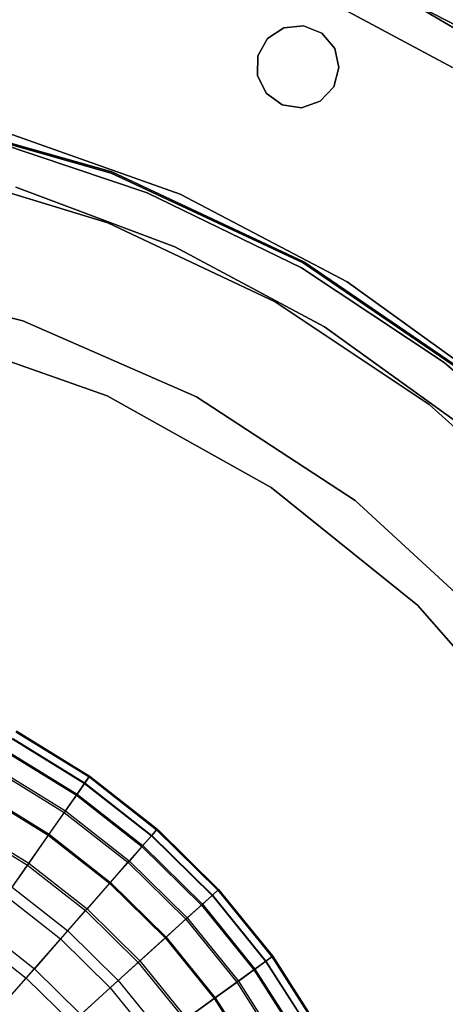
# Model space of a CAD drawing. Extents: x -91 to 91, y -91 to 262.
# Tile 365 of 480: x 14 to 31, y 16 to 54. Entities that reach past the tile are written whole.
import ezdxf

# ---------------------------------------------------------------- set-up
doc = ezdxf.new("R2010")
doc.units = 0
doc.header["$LTSCALE"] = 25.4
doc.layers.get('0').update_dxf_attribs({"linetype": 'CONTINUOUS'})

# ---------------------------------------------------------------- blocks, each defined once
blk = doc.blocks.new('ETE0_STL_1')
at = {"color": 0}
for p, q in [((24.838, 56.807, 330.508), (32.041, 53.079, 330.508)), ((32.041, 53.079, 321.008), (24.838, 56.807, 321.008)), ((32.041, 53.079, 321.008), (24.838, 56.807, 321.008)), ((24.838, 56.807, 330.508), (32.041, 53.079, 330.508)), ((34.835, 51.228, 327.508), (27.85, 55.337, 327.508)), ((27.85, 55.337, 328.508), (34.835, 51.228, 328.508)), ((34.835, 51.228, 327.508), (27.85, 55.337, 327.508)), ((27.85, 55.337, 328.508), (34.835, 51.228, 328.508)), ((26.129, 54.529, 164.508), (31.079, 51.868, 164.508)), ((31.079, 51.868, 162.508), (26.129, 54.529, 162.508)), ((31.079, 51.868, 162.508), (26.129, 54.529, 162.508)), ((26.129, 54.529, 164.508), (31.079, 51.868, 164.508)), ((25.312, 53.487, 158.5), (24.549, 53.414, 158.5)), ((24.549, 53.414, 159.5), (25.312, 53.487, 159.5)), ((24.549, 53.414, 159.5), (25.312, 53.487, 159.5)), ((25.312, 53.487, 158.5), (24.549, 53.414, 158.5)), ((26.021, 53.198, 158.5), (25.312, 53.487, 158.5)), ((25.312, 53.487, 159.5), (26.021, 53.198, 159.5)), ((25.312, 53.487, 159.5), (26.021, 53.198, 159.5)), ((25.312, 53.487, 159.5), (25.312, 53.487, 158.5)), ((26.021, 53.198, 158.5), (25.312, 53.487, 158.5)), ((25.312, 53.487, 159.5), (25.312, 53.487, 158.5)), ((24.549, 53.414, 158.5), (23.908, 52.995, 158.5)), ((23.908, 52.995, 159.5), (24.549, 53.414, 159.5)), ((23.908, 52.995, 159.5), (24.549, 53.414, 159.5)), ((24.549, 53.414, 158.5), (23.908, 52.995, 158.5)), ((24.549, 53.414, 159.5), (24.549, 53.414, 158.5)), ((24.549, 53.414, 159.5), (24.549, 53.414, 158.5)), ((26.514, 52.613, 158.5), (26.021, 53.198, 158.5)), ((26.021, 53.198, 159.5), (26.514, 52.613, 159.5)), ((26.021, 53.198, 159.5), (26.514, 52.613, 159.5)), ((26.021, 53.198, 159.5), (26.021, 53.198, 158.5)), ((26.514, 52.613, 158.5), (26.021, 53.198, 158.5)), ((26.021, 53.198, 159.5), (26.021, 53.198, 158.5)), ((23.908, 52.995, 158.5), (23.536, 52.325, 158.5)), ((23.536, 52.325, 159.5), (23.908, 52.995, 159.5)), ((23.536, 52.325, 159.5), (23.908, 52.995, 159.5)), ((23.908, 52.995, 158.5), (23.536, 52.325, 158.5)), ((23.908, 52.995, 159.5), (23.908, 52.995, 158.5)), ((23.908, 52.995, 159.5), (23.908, 52.995, 158.5)), ((26.679, 51.865, 158.5), (26.514, 52.613, 158.5)), ((26.514, 52.613, 159.5), (26.679, 51.865, 159.5)), ((26.514, 52.613, 159.5), (26.679, 51.865, 159.5)), ((26.514, 52.613, 159.5), (26.514, 52.613, 158.5)), ((26.679, 51.865, 158.5), (26.514, 52.613, 158.5)), ((26.514, 52.613, 159.5), (26.514, 52.613, 158.5)), ((23.536, 52.325, 158.5), (23.517, 51.56, 158.5)), ((23.517, 51.56, 159.5), (23.536, 52.325, 159.5)), ((23.517, 51.56, 159.5), (23.536, 52.325, 159.5)), ((23.536, 52.325, 158.5), (23.517, 51.56, 158.5)), ((23.536, 52.325, 159.5), (23.536, 52.325, 158.5)), ((23.536, 52.325, 159.5), (23.536, 52.325, 158.5)), ((26.477, 51.126, 158.5), (26.679, 51.865, 158.5)), ((26.679, 51.865, 159.5), (26.477, 51.126, 159.5)), ((26.679, 51.865, 159.5), (26.477, 51.126, 159.5)), ((26.477, 51.126, 158.5), (26.679, 51.865, 158.5)), ((26.679, 51.865, 159.5), (26.679, 51.865, 158.5)), ((26.679, 51.865, 159.5), (26.679, 51.865, 158.5)), ((23.517, 51.56, 158.5), (23.856, 50.873, 158.5)), ((23.856, 50.873, 159.5), (23.517, 51.56, 159.5)), ((23.517, 51.56, 159.5), (23.517, 51.56, 158.5)), ((23.517, 51.56, 159.5), (23.517, 51.56, 158.5)), ((23.856, 50.873, 159.5), (23.517, 51.56, 159.5)), ((23.517, 51.56, 158.5), (23.856, 50.873, 158.5)), ((23.856, 50.873, 158.5), (24.475, 50.423, 158.5)), ((24.475, 50.423, 159.5), (23.856, 50.873, 159.5)), ((23.856, 50.873, 159.5), (23.856, 50.873, 158.5)), ((23.856, 50.873, 159.5), (23.856, 50.873, 158.5)), ((24.475, 50.423, 159.5), (23.856, 50.873, 159.5)), ((23.856, 50.873, 158.5), (24.475, 50.423, 158.5)), ((25.956, 50.565, 158.5), (26.477, 51.126, 158.5)), ((26.477, 51.126, 159.5), (25.956, 50.565, 159.5)), ((26.477, 51.126, 159.5), (25.956, 50.565, 159.5)), ((25.956, 50.565, 158.5), (26.477, 51.126, 158.5)), ((26.477, 51.126, 159.5), (26.477, 51.126, 158.5)), ((26.477, 51.126, 159.5), (26.477, 51.126, 158.5)), ((24.475, 50.423, 158.5), (25.233, 50.312, 158.5)), ((25.233, 50.312, 159.5), (24.475, 50.423, 159.5)), ((24.475, 50.423, 158.5), (24.475, 50.423, 159.5)), ((25.233, 50.312, 159.5), (24.475, 50.423, 159.5)), ((24.475, 50.423, 158.5), (25.233, 50.312, 158.5)), ((24.475, 50.423, 158.5), (24.475, 50.423, 159.5)), ((25.233, 50.312, 158.5), (25.956, 50.565, 158.5)), ((25.956, 50.565, 159.5), (25.233, 50.312, 159.5)), ((25.956, 50.565, 159.5), (25.233, 50.312, 159.5)), ((25.233, 50.312, 158.5), (25.956, 50.565, 158.5)), ((25.956, 50.565, 159.5), (25.956, 50.565, 158.5)), ((25.956, 50.565, 159.5), (25.956, 50.565, 158.5)), ((17.873, 47.819, 327.508), (9.971, 50.067, 327.508)), ((9.971, 50.067, 160.508), (17.873, 47.819, 160.508)), ((17.873, 47.819, 327.508), (9.971, 50.067, 327.508)), ((9.971, 50.067, 160.508), (17.873, 47.819, 160.508)), ((25.233, 50.312, 159.5), (25.233, 50.312, 158.5)), ((25.233, 50.312, 159.5), (25.233, 50.312, 158.5)), ((9.961, 50.018, 327.508), (17.856, 47.772, 327.508)), ((17.856, 47.772, 160.508), (9.961, 50.018, 160.508)), ((17.856, 47.772, 160.508), (9.961, 50.018, 160.508)), ((9.961, 50.018, 327.508), (17.856, 47.772, 327.508)), ((20.529, 46.959, 162.508), (13.637, 49.402, 162.508)), ((13.637, 49.402, 164.508), (20.529, 46.959, 164.508)), ((13.637, 49.402, 164.508), (20.529, 46.959, 164.508)), ((20.529, 46.959, 162.508), (13.637, 49.402, 162.508)), ((19.25, 47.011, 327.508), (12.949, 49.122, 327.508)), ((12.949, 49.122, 321.008), (19.25, 47.011, 321.008)), ((19.25, 47.011, 327.508), (12.949, 49.122, 327.508)), ((12.949, 49.122, 321.008), (19.25, 47.011, 321.008)), ((17.721, 45.844, 327.508), (10.857, 47.936, 327.508)), ((10.857, 47.936, 328.508), (17.721, 45.844, 328.508)), ((10.857, 47.936, 328.508), (17.721, 45.844, 328.508)), ((17.721, 45.844, 327.508), (10.857, 47.936, 327.508)), ((17.856, 47.772, 327.508), (25.288, 44.289, 327.508)), ((25.288, 44.289, 160.508), (17.856, 47.772, 160.508)), ((17.856, 47.772, 160.508), (17.856, 47.772, 327.508)), ((17.856, 47.772, 160.508), (17.856, 47.772, 327.508)), ((25.288, 44.289, 160.508), (17.856, 47.772, 160.508)), ((17.856, 47.772, 327.508), (25.288, 44.289, 327.508)), ((25.313, 44.333, 327.508), (17.873, 47.819, 327.508)), ((17.873, 47.819, 160.508), (25.313, 44.333, 160.508)), ((17.873, 47.819, 327.508), (17.873, 47.819, 160.508)), ((25.313, 44.333, 327.508), (17.873, 47.819, 327.508)), ((17.873, 47.819, 160.508), (25.313, 44.333, 160.508)), ((17.873, 47.819, 327.508), (17.873, 47.819, 160.508)), ((14.153, 47.225, 327.508), (20.321, 44.917, 327.508)), ((20.321, 44.917, 321.008), (14.153, 47.225, 321.008)), ((20.321, 44.917, 321.008), (14.153, 47.225, 321.008)), ((14.153, 47.225, 327.508), (20.321, 44.917, 327.508)), ((25.222, 44.097, 327.508), (19.25, 47.011, 327.508)), ((19.25, 47.011, 321.008), (25.222, 44.097, 321.008)), ((19.25, 47.011, 327.508), (19.25, 47.011, 321.008)), ((25.222, 44.097, 327.508), (19.25, 47.011, 327.508)), ((19.25, 47.011, 321.008), (25.222, 44.097, 321.008)), ((19.25, 47.011, 327.508), (19.25, 47.011, 321.008)), ((27.003, 43.559, 162.508), (20.529, 46.959, 162.508)), ((20.529, 46.959, 164.508), (27.003, 43.559, 164.508)), ((20.529, 46.959, 164.508), (27.003, 43.559, 164.508)), ((20.529, 46.959, 164.508), (20.529, 46.959, 162.508)), ((27.003, 43.559, 162.508), (20.529, 46.959, 162.508)), ((20.529, 46.959, 164.508), (20.529, 46.959, 162.508)), ((24.207, 42.775, 327.508), (17.721, 45.844, 327.508)), ((17.721, 45.844, 328.508), (24.207, 42.775, 328.508)), ((17.721, 45.844, 328.508), (24.207, 42.775, 328.508)), ((17.721, 45.844, 328.508), (17.721, 45.844, 327.508)), ((24.207, 42.775, 327.508), (17.721, 45.844, 327.508)), ((17.721, 45.844, 328.508), (17.721, 45.844, 327.508)), ((20.321, 44.917, 327.508), (26.126, 41.808, 327.508)), ((26.126, 41.808, 321.008), (20.321, 44.917, 321.008)), ((20.321, 44.917, 321.008), (20.321, 44.917, 327.508)), ((20.321, 44.917, 321.008), (20.321, 44.917, 327.508)), ((26.126, 41.808, 321.008), (20.321, 44.917, 321.008)), ((20.321, 44.917, 327.508), (26.126, 41.808, 327.508)), ((32.096, 39.698, 327.508), (25.313, 44.333, 327.508)), ((25.313, 44.333, 160.508), (32.096, 39.698, 160.508)), ((25.313, 44.333, 327.508), (25.313, 44.333, 160.508)), ((32.096, 39.698, 327.508), (25.313, 44.333, 327.508)), ((25.313, 44.333, 160.508), (32.096, 39.698, 160.508)), ((25.313, 44.333, 327.508), (25.313, 44.333, 160.508)), ((30.762, 40.427, 327.508), (25.222, 44.097, 327.508)), ((25.222, 44.097, 321.008), (30.762, 40.427, 321.008)), ((25.222, 44.097, 327.508), (25.222, 44.097, 321.008)), ((30.762, 40.427, 327.508), (25.222, 44.097, 327.508)), ((25.222, 44.097, 321.008), (30.762, 40.427, 321.008)), ((25.222, 44.097, 327.508), (25.222, 44.097, 321.008)), ((25.288, 44.289, 327.508), (32.065, 39.659, 327.508)), ((32.065, 39.659, 160.508), (25.288, 44.289, 160.508)), ((25.288, 44.289, 160.508), (25.288, 44.289, 327.508)), ((25.288, 44.289, 160.508), (25.288, 44.289, 327.508)), ((32.065, 39.659, 160.508), (25.288, 44.289, 160.508)), ((25.288, 44.289, 327.508), (32.065, 39.659, 327.508)), ((7.316, 43.844, 158.5), (14.433, 42.042, 158.5)), ((14.433, 42.042), (7.316, 43.844)), ((7.316, 43.844, 158.5), (14.433, 42.042, 158.5)), ((14.433, 42.042), (7.316, 43.844)), ((32.927, 39.273, 162.508), (27.003, 43.559, 162.508)), ((27.003, 43.559, 164.508), (32.927, 39.273, 164.508)), ((27.003, 43.559, 164.508), (32.927, 39.273, 164.508)), ((27.003, 43.559, 164.508), (27.003, 43.559, 162.508)), ((32.927, 39.273, 162.508), (27.003, 43.559, 162.508)), ((27.003, 43.559, 164.508), (27.003, 43.559, 162.508)), ((30.178, 38.795, 327.508), (24.207, 42.775, 327.508)), ((24.207, 42.775, 328.508), (30.178, 38.795, 328.508)), ((24.207, 42.775, 328.508), (30.178, 38.795, 328.508)), ((24.207, 42.775, 328.508), (24.207, 42.775, 327.508)), ((30.178, 38.795, 327.508), (24.207, 42.775, 327.508)), ((24.207, 42.775, 328.508), (24.207, 42.775, 327.508)), ((14.433, 42.042, 158.5), (14.433, 42.042)), ((14.433, 42.042, 158.5), (21.156, 39.093, 158.5)), ((21.156, 39.093), (14.433, 42.042)), ((14.433, 42.042, 158.5), (14.433, 42.042)), ((14.433, 42.042, 158.5), (21.156, 39.093, 158.5)), ((21.156, 39.093), (14.433, 42.042)), ((26.126, 41.808, 327.508), (31.466, 37.952, 327.508)), ((31.466, 37.952, 321.008), (26.126, 41.808, 321.008)), ((26.126, 41.808, 321.008), (26.126, 41.808, 327.508)), ((26.126, 41.808, 321.008), (26.126, 41.808, 327.508)), ((31.466, 37.952, 321.008), (26.126, 41.808, 321.008)), ((26.126, 41.808, 327.508), (31.466, 37.952, 327.508)), ((10.822, 41.564), (17.691, 39.137)), ((17.691, 39.137, 158.5), (10.822, 41.564, 158.5)), ((17.691, 39.137, 158.5), (10.822, 41.564, 158.5)), ((10.822, 41.564), (17.691, 39.137)), ((35.775, 36.066, 327.508), (30.762, 40.427, 327.508)), ((30.762, 40.427, 321.008), (35.775, 36.066, 321.008)), ((30.762, 40.427, 327.508), (30.762, 40.427, 321.008)), ((35.775, 36.066, 327.508), (30.762, 40.427, 327.508)), ((30.762, 40.427, 321.008), (35.775, 36.066, 321.008)), ((30.762, 40.427, 327.508), (30.762, 40.427, 321.008)), ((17.691, 39.137), (17.691, 39.137, 158.5)), ((17.691, 39.137), (17.691, 39.137, 158.5)), ((17.691, 39.137), (24.051, 35.584)), ((24.051, 35.584, 158.5), (17.691, 39.137, 158.5)), ((24.051, 35.584, 158.5), (17.691, 39.137, 158.5)), ((17.691, 39.137), (24.051, 35.584)), ((21.156, 39.093, 158.5), (21.156, 39.093)), ((21.156, 39.093, 158.5), (27.302, 35.077, 158.5)), ((27.302, 35.077), (21.156, 39.093)), ((21.156, 39.093, 158.5), (21.156, 39.093)), ((21.156, 39.093, 158.5), (27.302, 35.077, 158.5)), ((27.302, 35.077), (21.156, 39.093)), ((35.505, 33.988, 327.508), (30.178, 38.795, 327.508)), ((30.178, 38.795, 328.508), (35.505, 33.988, 328.508)), ((30.178, 38.795, 328.508), (35.505, 33.988, 328.508)), ((30.178, 38.795, 328.508), (30.178, 38.795, 327.508)), ((35.505, 33.988, 327.508), (30.178, 38.795, 327.508)), ((30.178, 38.795, 328.508), (30.178, 38.795, 327.508)), ((24.051, 35.584), (24.051, 35.584, 158.5)), ((24.051, 35.584), (24.051, 35.584, 158.5)), ((24.051, 35.584), (29.719, 31.008)), ((29.719, 31.008, 158.5), (24.051, 35.584, 158.5)), ((29.719, 31.008, 158.5), (24.051, 35.584, 158.5)), ((24.051, 35.584), (29.719, 31.008)), ((27.302, 35.077, 158.5), (27.302, 35.077)), ((27.302, 35.077, 158.5), (32.703, 30.105, 158.5)), ((32.703, 30.105), (27.302, 35.077)), ((27.302, 35.077, 158.5), (27.302, 35.077)), ((27.302, 35.077, 158.5), (32.703, 30.105, 158.5)), ((32.703, 30.105), (27.302, 35.077)), ((29.719, 31.008), (29.719, 31.008, 158.5)), ((29.719, 31.008), (29.719, 31.008, 158.5)), ((29.719, 31.008), (34.532, 25.539)), ((34.532, 25.539, 158.5), (29.719, 31.008, 158.5)), ((34.532, 25.539, 158.5), (29.719, 31.008, 158.5)), ((29.719, 31.008), (34.532, 25.539)), ((14.163, 26.1, 216.921), (16.996, 24.35, 216.921)), ((14.163, 26.1, 216.921), (16.996, 24.35, 216.921)), ((14.17, 26.114, 213.7), (17.005, 24.363, 213.7)), ((14.17, 26.114, 213.7), (17.005, 24.363, 213.7)), ((14.182, 26.135, 216.234), (17.019, 24.383, 216.234)), ((14.182, 26.135, 216.234), (17.019, 24.383, 216.234)), ((14.017, 25.831, 219.385), (16.821, 24.1, 219.385)), ((14.017, 25.831, 219.385), (16.821, 24.1, 219.385)), ((14.026, 25.848, 211.096), (16.832, 24.115, 211.096)), ((14.026, 25.848, 211.096), (16.832, 24.115, 211.096)), ((13.751, 25.342, 221.885), (16.502, 23.643, 221.885)), ((13.751, 25.342, 221.885), (16.502, 23.643, 221.885)), ((13.775, 25.386, 208.674), (16.531, 23.684, 208.674)), ((13.775, 25.386, 208.674), (16.531, 23.684, 208.674)), ((13.361, 24.622, 224.424), (16.034, 22.972, 224.424)), ((13.361, 24.622, 224.424), (16.034, 22.972, 224.424)), ((13.397, 24.689, 206.111), (16.077, 23.034, 206.111)), ((13.397, 24.689, 206.111), (16.077, 23.034, 206.111)), ((16.821, 24.1, 219.385), (16.502, 23.643, 221.885)), ((16.821, 24.1, 219.385), (16.502, 23.643, 221.885)), ((16.531, 23.684, 208.674), (16.832, 24.115, 211.096)), ((16.531, 23.684, 208.674), (16.832, 24.115, 211.096)), ((16.996, 24.35, 216.921), (16.821, 24.1, 219.385)), ((16.996, 24.35, 216.921), (16.821, 24.1, 219.385)), ((16.821, 24.1, 219.385), (19.414, 22.065, 219.385)), ((16.821, 24.1, 219.385), (19.414, 22.065, 219.385)), ((16.832, 24.115, 211.096), (17.005, 24.363, 213.7)), ((16.832, 24.115, 211.096), (17.005, 24.363, 213.7)), ((16.832, 24.115, 211.096), (19.426, 22.079, 211.096)), ((16.832, 24.115, 211.096), (19.426, 22.079, 211.096)), ((17.019, 24.383, 216.234), (16.996, 24.35, 216.921)), ((17.019, 24.383, 216.234), (16.996, 24.35, 216.921)), ((16.996, 24.35, 216.921), (19.615, 22.294, 216.921)), ((16.996, 24.35, 216.921), (19.615, 22.294, 216.921)), ((17.005, 24.363, 213.7), (17.019, 24.383, 216.234)), ((17.005, 24.363, 213.7), (17.019, 24.383, 216.234)), ((17.005, 24.363, 213.7), (19.626, 22.306, 213.7)), ((17.005, 24.363, 213.7), (19.626, 22.306, 213.7)), ((17.019, 24.383, 216.234), (19.642, 22.324, 216.234)), ((17.019, 24.383, 216.234), (19.642, 22.324, 216.234)), ((12.87, 23.719, 203.322), (15.445, 22.128, 203.322)), ((12.87, 23.719, 203.322), (15.445, 22.128, 203.322)), ((16.077, 23.034, 206.111), (16.531, 23.684, 208.674)), ((16.077, 23.034, 206.111), (16.531, 23.684, 208.674)), ((16.531, 23.684, 208.674), (19.079, 21.684, 208.674)), ((16.531, 23.684, 208.674), (19.079, 21.684, 208.674)), ((12.846, 23.674, 226.958), (15.416, 22.087, 226.958)), ((12.846, 23.674, 226.958), (15.416, 22.087, 226.958)), ((16.502, 23.643, 221.885), (16.034, 22.972, 224.424)), ((16.502, 23.643, 221.885), (16.034, 22.972, 224.424)), ((16.502, 23.643, 221.885), (19.045, 21.646, 221.885)), ((16.502, 23.643, 221.885), (19.045, 21.646, 221.885)), ((16.034, 22.972, 224.424), (15.416, 22.087, 226.958)), ((16.034, 22.972, 224.424), (15.416, 22.087, 226.958)), ((15.445, 22.128, 203.322), (16.077, 23.034, 206.111)), ((15.445, 22.128, 203.322), (16.077, 23.034, 206.111)), ((16.034, 22.972, 224.424), (18.505, 21.032, 224.424)), ((16.034, 22.972, 224.424), (18.505, 21.032, 224.424)), ((16.077, 23.034, 206.111), (18.555, 21.089, 206.111)), ((16.077, 23.034, 206.111), (18.555, 21.089, 206.111)), ((12.173, 22.434, 200.254), (14.609, 20.93, 200.254)), ((12.173, 22.434, 200.254), (14.609, 20.93, 200.254)), ((12.214, 22.51, 229.418), (14.658, 21.001, 229.418)), ((12.214, 22.51, 229.418), (14.658, 21.001, 229.418)), ((19.615, 22.294, 216.921), (19.414, 22.065, 219.385)), ((19.615, 22.294, 216.921), (19.414, 22.065, 219.385)), ((19.426, 22.079, 211.096), (19.626, 22.306, 213.7)), ((19.426, 22.079, 211.096), (19.626, 22.306, 213.7)), ((19.642, 22.324, 216.234), (19.615, 22.294, 216.921)), ((19.642, 22.324, 216.234), (19.615, 22.294, 216.921)), ((19.615, 22.294, 216.921), (21.988, 19.958, 216.921)), ((19.615, 22.294, 216.921), (21.988, 19.958, 216.921)), ((19.626, 22.306, 213.7), (19.642, 22.324, 216.234)), ((19.626, 22.306, 213.7), (19.642, 22.324, 216.234)), ((19.626, 22.306, 213.7), (22, 19.968, 213.7)), ((19.626, 22.306, 213.7), (22, 19.968, 213.7)), ((19.642, 22.324, 216.234), (22.018, 19.985, 216.234)), ((19.642, 22.324, 216.234), (22.018, 19.985, 216.234)), ((14.609, 20.93, 200.254), (15.445, 22.128, 203.322)), ((14.609, 20.93, 200.254), (15.445, 22.128, 203.322)), ((15.416, 22.087, 226.958), (14.658, 21.001, 229.418)), ((15.416, 22.087, 226.958), (14.658, 21.001, 229.418)), ((15.416, 22.087, 226.958), (17.792, 20.222, 226.958)), ((15.416, 22.087, 226.958), (17.792, 20.222, 226.958)), ((15.445, 22.128, 203.322), (17.826, 20.26, 203.322)), ((15.445, 22.128, 203.322), (17.826, 20.26, 203.322)), ((19.414, 22.065, 219.385), (19.045, 21.646, 221.885)), ((19.414, 22.065, 219.385), (19.045, 21.646, 221.885)), ((19.079, 21.684, 208.674), (19.426, 22.079, 211.096)), ((19.079, 21.684, 208.674), (19.426, 22.079, 211.096)), ((19.414, 22.065, 219.385), (21.762, 19.752, 219.385)), ((19.414, 22.065, 219.385), (21.762, 19.752, 219.385)), ((19.426, 22.079, 211.096), (21.776, 19.765, 211.096)), ((19.426, 22.079, 211.096), (21.776, 19.765, 211.096)), ((19.045, 21.646, 221.885), (18.505, 21.032, 224.424)), ((19.045, 21.646, 221.885), (18.505, 21.032, 224.424)), ((18.555, 21.089, 206.111), (19.079, 21.684, 208.674)), ((18.555, 21.089, 206.111), (19.079, 21.684, 208.674)), ((19.045, 21.646, 221.885), (21.349, 19.378, 221.885)), ((19.045, 21.646, 221.885), (21.349, 19.378, 221.885)), ((19.079, 21.684, 208.674), (21.387, 19.412, 208.674)), ((19.079, 21.684, 208.674), (21.387, 19.412, 208.674)), ((18.505, 21.032, 224.424), (17.792, 20.222, 226.958)), ((18.505, 21.032, 224.424), (17.792, 20.222, 226.958)), ((17.826, 20.26, 203.322), (18.555, 21.089, 206.111)), ((17.826, 20.26, 203.322), (18.555, 21.089, 206.111)), ((18.505, 21.032, 224.424), (20.743, 18.828, 224.424)), ((18.505, 21.032, 224.424), (20.743, 18.828, 224.424)), ((18.555, 21.089, 206.111), (20.799, 18.879, 206.111)), ((18.555, 21.089, 206.111), (20.799, 18.879, 206.111)), ((14.658, 21.001, 229.418), (13.772, 19.731, 231.754)), ((14.658, 21.001, 229.418), (13.772, 19.731, 231.754)), ((14.012, 20.075, 198.306), (14.609, 20.93, 200.254)), ((14.012, 20.075, 198.306), (14.609, 20.93, 200.254)), ((14.609, 20.93, 200.254), (16.86, 19.163, 200.254)), ((14.609, 20.93, 200.254), (16.86, 19.163, 200.254)), ((14.658, 21.001, 229.418), (16.917, 19.227, 229.418)), ((14.658, 21.001, 229.418), (16.917, 19.227, 229.418)), ((16.86, 19.163, 200.254), (17.826, 20.26, 203.322)), ((16.86, 19.163, 200.254), (17.826, 20.26, 203.322)), ((17.826, 20.26, 203.322), (19.982, 18.137, 203.322)), ((17.826, 20.26, 203.322), (19.982, 18.137, 203.322)), ((14.012, 20.075, 198.306), (16.171, 18.38, 198.306)), ((14.012, 20.075, 198.306), (16.171, 18.38, 198.306)), ((17.792, 20.222, 226.958), (16.917, 19.227, 229.418)), ((17.792, 20.222, 226.958), (16.917, 19.227, 229.418)), ((17.792, 20.222, 226.958), (19.944, 18.103, 226.958)), ((17.792, 20.222, 226.958), (19.944, 18.103, 226.958)), ((21.988, 19.958, 216.921), (21.762, 19.752, 219.385)), ((21.988, 19.958, 216.921), (21.762, 19.752, 219.385)), ((21.776, 19.765, 211.096), (22, 19.968, 213.7)), ((21.776, 19.765, 211.096), (22, 19.968, 213.7)), ((22.018, 19.985, 216.234), (21.988, 19.958, 216.921)), ((22.018, 19.985, 216.234), (21.988, 19.958, 216.921)), ((21.988, 19.958, 216.921), (24.084, 17.37, 216.921)), ((21.988, 19.958, 216.921), (24.084, 17.37, 216.921)), ((22, 19.968, 213.7), (22.018, 19.985, 216.234)), ((22, 19.968, 213.7), (22.018, 19.985, 216.234)), ((22, 19.968, 213.7), (24.097, 17.379, 213.7)), ((22, 19.968, 213.7), (24.097, 17.379, 213.7)), ((22.018, 19.985, 216.234), (24.117, 17.394, 216.234)), ((22.018, 19.985, 216.234), (24.117, 17.394, 216.234)), ((13.772, 19.731, 231.754), (15.894, 18.065, 231.754)), ((13.772, 19.731, 231.754), (15.894, 18.065, 231.754)), ((21.762, 19.752, 219.385), (21.349, 19.378, 221.885)), ((21.762, 19.752, 219.385), (21.349, 19.378, 221.885)), ((21.387, 19.412, 208.674), (21.776, 19.765, 211.096)), ((21.387, 19.412, 208.674), (21.776, 19.765, 211.096)), ((21.762, 19.752, 219.385), (23.837, 17.192, 219.385)), ((21.762, 19.752, 219.385), (23.837, 17.192, 219.385)), ((21.776, 19.765, 211.096), (23.852, 17.203, 211.096)), ((21.776, 19.765, 211.096), (23.852, 17.203, 211.096)), ((16.917, 19.227, 229.418), (15.894, 18.065, 231.754)), ((16.917, 19.227, 229.418), (15.894, 18.065, 231.754)), ((16.171, 18.38, 198.306), (16.86, 19.163, 200.254)), ((16.171, 18.38, 198.306), (16.86, 19.163, 200.254)), ((16.86, 19.163, 200.254), (18.9, 17.154, 200.254)), ((16.86, 19.163, 200.254), (18.9, 17.154, 200.254)), ((16.917, 19.227, 229.418), (18.964, 17.212, 229.418)), ((16.917, 19.227, 229.418), (18.964, 17.212, 229.418)), ((21.349, 19.378, 221.885), (20.743, 18.828, 224.424)), ((21.349, 19.378, 221.885), (20.743, 18.828, 224.424)), ((20.799, 18.879, 206.111), (21.387, 19.412, 208.674)), ((20.799, 18.879, 206.111), (21.387, 19.412, 208.674)), ((21.349, 19.378, 221.885), (23.385, 16.866, 221.885)), ((21.349, 19.378, 221.885), (23.385, 16.866, 221.885)), ((21.387, 19.412, 208.674), (23.426, 16.895, 208.674)), ((21.387, 19.412, 208.674), (23.426, 16.895, 208.674)), ((20.743, 18.828, 224.424), (19.944, 18.103, 226.958)), ((20.743, 18.828, 224.424), (19.944, 18.103, 226.958)), ((19.982, 18.137, 203.322), (20.799, 18.879, 206.111)), ((19.982, 18.137, 203.322), (20.799, 18.879, 206.111)), ((20.743, 18.828, 224.424), (22.721, 16.387, 224.424)), ((20.743, 18.828, 224.424), (22.721, 16.387, 224.424)), ((20.799, 18.879, 206.111), (22.782, 16.431, 206.111)), ((20.799, 18.879, 206.111), (22.782, 16.431, 206.111)), ((12.891, 18.469, 233.679), (14.878, 16.909, 233.679)), ((12.891, 18.469, 233.679), (14.878, 16.909, 233.679)), ((14.559, 16.548, 194.123), (16.171, 18.38, 198.306)), ((14.559, 16.548, 194.123), (16.171, 18.38, 198.306)), ((16.171, 18.38, 198.306), (18.127, 16.454, 198.306)), ((16.171, 18.38, 198.306), (18.127, 16.454, 198.306)), ((12.615, 18.074, 194.123), (14.559, 16.548, 194.123)), ((12.615, 18.074, 194.123), (14.559, 16.548, 194.123)), ((15.894, 18.065, 231.754), (14.878, 16.909, 233.679)), ((15.894, 18.065, 231.754), (14.878, 16.909, 233.679)), ((15.894, 18.065, 231.754), (17.817, 16.172, 231.754)), ((15.894, 18.065, 231.754), (17.817, 16.172, 231.754)), ((18.9, 17.154, 200.254), (19.982, 18.137, 203.322)), ((18.9, 17.154, 200.254), (19.982, 18.137, 203.322)), ((19.944, 18.103, 226.958), (18.964, 17.212, 229.418)), ((19.944, 18.103, 226.958), (18.964, 17.212, 229.418)), ((19.944, 18.103, 226.958), (21.846, 15.756, 226.958)), ((19.944, 18.103, 226.958), (21.846, 15.756, 226.958)), ((19.982, 18.137, 203.322), (21.887, 15.785, 203.322)), ((19.982, 18.137, 203.322), (21.887, 15.785, 203.322)), ((18.964, 17.212, 229.418), (17.817, 16.172, 231.754)), ((18.964, 17.212, 229.418), (17.817, 16.172, 231.754)), ((18.964, 17.212, 229.418), (20.772, 14.981, 229.418)), ((18.964, 17.212, 229.418), (20.772, 14.981, 229.418)), ((23.837, 17.192, 219.385), (23.385, 16.866, 221.885)), ((23.837, 17.192, 219.385), (23.385, 16.866, 221.885)), ((23.426, 16.895, 208.674), (23.852, 17.203, 211.096)), ((23.426, 16.895, 208.674), (23.852, 17.203, 211.096)), ((24.084, 17.37, 216.921), (23.837, 17.192, 219.385)), ((24.084, 17.37, 216.921), (23.837, 17.192, 219.385)), ((23.837, 17.192, 219.385), (25.612, 14.415, 219.385)), ((23.837, 17.192, 219.385), (25.612, 14.415, 219.385)), ((23.852, 17.203, 211.096), (24.097, 17.379, 213.7)), ((23.852, 17.203, 211.096), (24.097, 17.379, 213.7)), ((23.852, 17.203, 211.096), (25.628, 14.424, 211.096)), ((23.852, 17.203, 211.096), (25.628, 14.424, 211.096)), ((24.117, 17.394, 216.234), (24.084, 17.37, 216.921)), ((24.117, 17.394, 216.234), (24.084, 17.37, 216.921)), ((24.084, 17.37, 216.921), (25.878, 14.564, 216.921)), ((24.084, 17.37, 216.921), (25.878, 14.564, 216.921)), ((24.097, 17.379, 213.7), (24.117, 17.394, 216.234)), ((24.097, 17.379, 213.7), (24.117, 17.394, 216.234)), ((24.097, 17.379, 213.7), (25.891, 14.572, 213.7)), ((24.097, 17.379, 213.7), (25.891, 14.572, 213.7)), ((24.117, 17.394, 216.234), (25.913, 14.584, 216.234)), ((24.117, 17.394, 216.234), (25.913, 14.584, 216.234)), ((14.878, 16.909, 233.679), (13.641, 15.503, 235.628)), ((14.878, 16.909, 233.679), (13.641, 15.503, 235.628)), ((14.878, 16.909, 233.679), (16.677, 15.137, 233.679)), ((14.878, 16.909, 233.679), (16.677, 15.137, 233.679)), ((18.127, 16.454, 198.306), (18.9, 17.154, 200.254)), ((18.127, 16.454, 198.306), (18.9, 17.154, 200.254)), ((18.9, 17.154, 200.254), (20.702, 14.93, 200.254)), ((18.9, 17.154, 200.254), (20.702, 14.93, 200.254)), ((23.385, 16.866, 221.885), (22.721, 16.387, 224.424)), ((23.385, 16.866, 221.885), (22.721, 16.387, 224.424)), ((22.782, 16.431, 206.111), (23.426, 16.895, 208.674)), ((22.782, 16.431, 206.111), (23.426, 16.895, 208.674)), ((23.385, 16.866, 221.885), (25.126, 14.141, 221.885)), ((23.385, 16.866, 221.885), (25.126, 14.141, 221.885)), ((23.426, 16.895, 208.674), (25.17, 14.166, 208.674)), ((23.426, 16.895, 208.674), (25.17, 14.166, 208.674)), ((13.168, 14.966, 190.531), (14.559, 16.548, 194.123)), ((13.168, 14.966, 190.531), (14.559, 16.548, 194.123)), ((14.559, 16.548, 194.123), (16.321, 14.814, 194.123)), ((14.559, 16.548, 194.123), (16.321, 14.814, 194.123)), ((16.321, 14.814, 194.123), (18.127, 16.454, 198.306)), ((16.321, 14.814, 194.123), (18.127, 16.454, 198.306)), ((18.127, 16.454, 198.306), (19.856, 14.32, 198.306)), ((18.127, 16.454, 198.306), (19.856, 14.32, 198.306)), ((21.887, 15.785, 203.322), (22.782, 16.431, 206.111)), ((21.887, 15.785, 203.322), (22.782, 16.431, 206.111)), ((22.782, 16.431, 206.111), (24.479, 13.777, 206.111)), ((22.782, 16.431, 206.111), (24.479, 13.777, 206.111)), ((17.817, 16.172, 231.754), (16.677, 15.137, 233.679)), ((17.817, 16.172, 231.754), (16.677, 15.137, 233.679)), ((17.817, 16.172, 231.754), (19.515, 14.075, 231.754)), ((17.817, 16.172, 231.754), (19.515, 14.075, 231.754)), ((22.721, 16.387, 224.424), (21.846, 15.756, 226.958)), ((22.721, 16.387, 224.424), (21.846, 15.756, 226.958)), ((22.721, 16.387, 224.424), (24.413, 13.74, 224.424)), ((22.721, 16.387, 224.424), (24.413, 13.74, 224.424)), ((20.702, 14.93, 200.254), (21.887, 15.785, 203.322)), ((20.702, 14.93, 200.254), (21.887, 15.785, 203.322)), ((21.846, 15.756, 226.958), (20.772, 14.981, 229.418)), ((21.846, 15.756, 226.958), (20.772, 14.981, 229.418)), ((21.846, 15.756, 226.958), (23.473, 13.211, 226.958)), ((21.846, 15.756, 226.958), (23.473, 13.211, 226.958)), ((21.887, 15.785, 203.322), (23.517, 13.236, 203.322)), ((21.887, 15.785, 203.322), (23.517, 13.236, 203.322))]:
    blk.add_line(p, q, dxfattribs=at)

msp = doc.modelspace()

# ---------------------------------------------------------------- block references
at = {"color": 253}
msp.add_blockref('ETE0_STL_1', (0, 0), dxfattribs=at)

doc.saveas('drawing.dxf')
